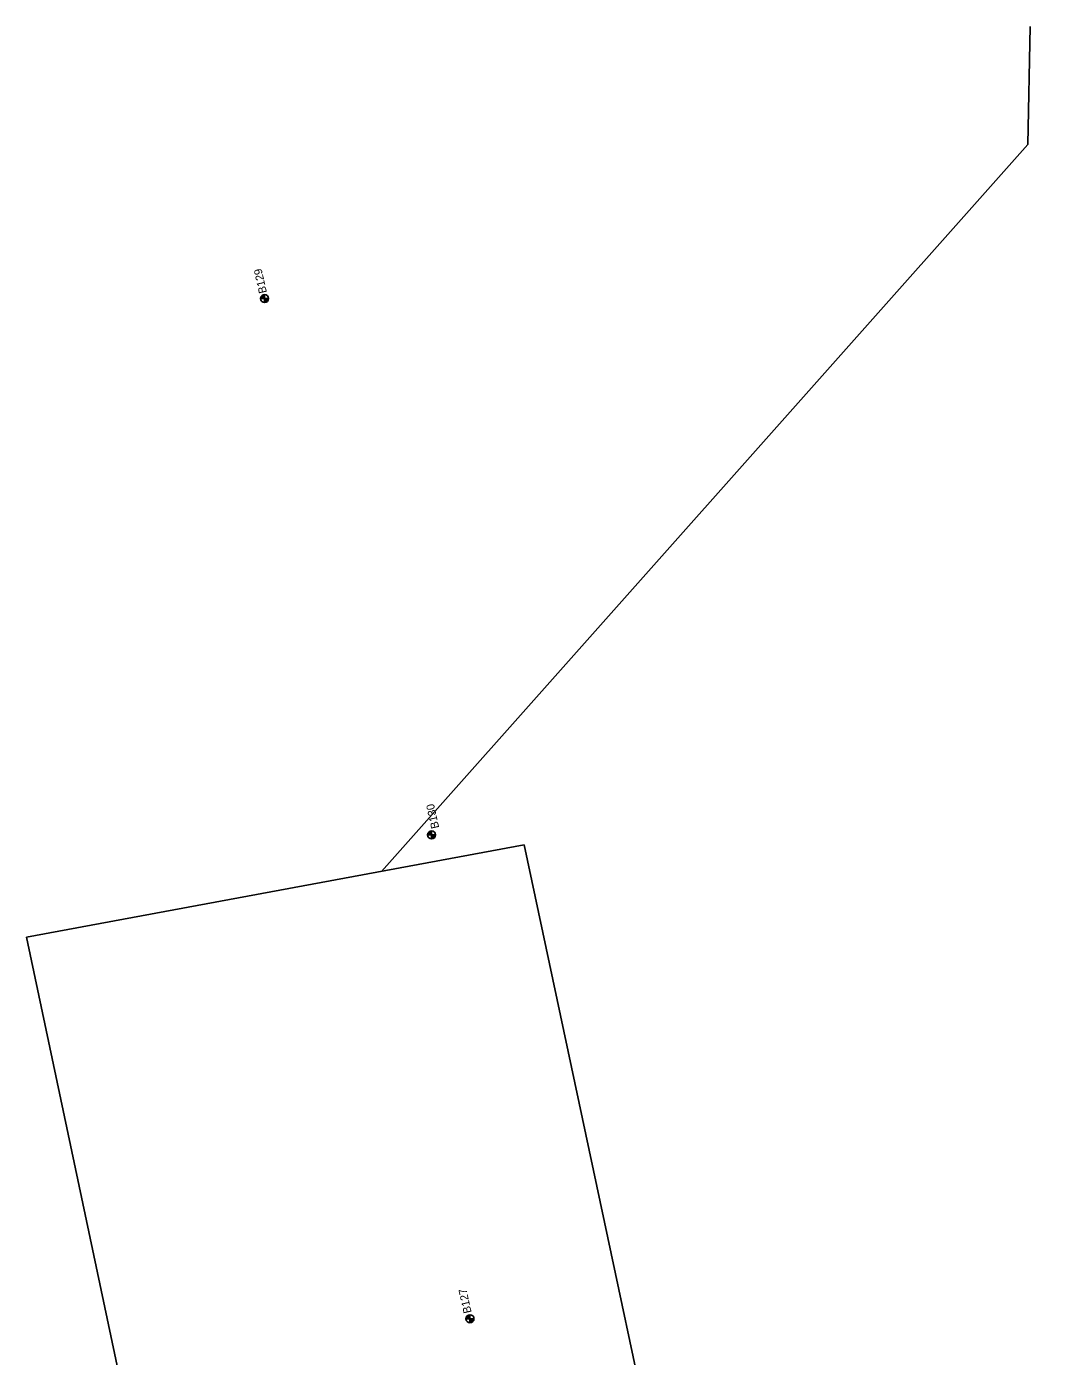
# Model space of a CAD drawing. Extents: x 345549 to 379569, y 127949 to 230467.
# Drawn here: x 355590 to 356858, y 199429 to 201091 of the extents above; entities that cross this region are included whole.
import ezdxf

# ---------------------------------------------------------------- set-up
doc = ezdxf.new("R2010")
doc.units = 0
for name, color, linetype in [('E_SOIL_BORE1 [KAPUR_CADDS_LEVELS]', 7, 'Continuous'), ('E_SOIL_BORE2 [KAPUR_CADDS_LEVELS]', 7, 'Continuous'), ('P_MARK', 7, 'Continuous'), ('P_MISC_TXT', 7, 'Continuous'), ('P_TC', 7, 'Continuous')]:
    doc.layers.add(name, color=color, linetype=linetype)

msp = doc.modelspace()

# ---------------------------------------------------------------- linework, layer by layer
at = {"layer": 'P_MARK'}
for p, q in [((355882.8, 200751.6), (355892.8, 200751.6)), ((355887.8, 200756.6), (355887.8, 200746.6)), ((356096.4, 200086.2), (356096.4, 200076.2)), ((356091.4, 200081.2), (356101.4, 200081.2)), ((356139.4, 199476.4), (356149.4, 199476.4)), ((356144.4, 199481.4), (356144.4, 199471.4))]:
    msp.add_line(p, q, dxfattribs=at)
for centre in [(355887.8, 200751.6), (356096.4, 200081.2), (356144.4, 199476.4)]:
    msp.add_circle(centre, 5, dxfattribs=at)
for centre, radius, start, end in [((355887.8, 200751.6), 4.5, 89.9869, 179.9869), ((355887.8, 200751.6), 4, 89.9869, 179.9869), ((355887.8, 200751.6), 3.5, 89.9869, 179.9869), ((355887.8, 200751.6), 3, 89.9869, 179.9869), ((355887.8, 200751.6), 2.5, 89.9869, 179.9869), ((355887.8, 200751.6), 2, 89.9869, 179.9869), ((355887.8, 200751.6), 1.5, 89.9869, 179.9869), ((355887.8, 200751.6), 1, 89.9869, 179.9869), ((355887.8, 200751.6), 0.5, 89.9869, 179.9869), ((355887.8, 200751.6), 4.5, 269.9869, 359.9869), ((355887.8, 200751.6), 4, 269.9869, 359.9869), ((355887.8, 200751.6), 3.5, 269.9869, 359.9869), ((355887.8, 200751.6), 3, 269.9869, 359.9869), ((355887.8, 200751.6), 2.5, 269.9869, 359.9869), ((355887.8, 200751.6), 2, 269.9869, 359.9869), ((355887.8, 200751.6), 1.5, 269.9869, 359.9869), ((355887.8, 200751.6), 1, 269.9869, 359.9869), ((355887.8, 200751.6), 0.5, 269.9869, 359.9869), ((356096.4, 200081.2), 4.5, 89.9869, 179.9869), ((356096.4, 200081.2), 4, 89.9869, 179.9869), ((356096.4, 200081.2), 3.5, 89.9869, 179.9869), ((356096.4, 200081.2), 3, 89.9869, 179.9869), ((356096.4, 200081.2), 2.5, 89.9869, 179.9869), ((356096.4, 200081.2), 2, 89.9869, 179.9869), ((356096.4, 200081.2), 1.5, 89.9869, 179.9869), ((356096.4, 200081.2), 1, 89.9869, 179.9869), ((356096.4, 200081.2), 0.5, 89.9869, 179.9869), ((356096.4, 200081.2), 4.5, 269.9869, 359.9869), ((356096.4, 200081.2), 4, 269.9869, 359.9869), ((356096.4, 200081.2), 3.5, 269.9869, 359.9869), ((356096.4, 200081.2), 3, 269.9869, 359.9869), ((356096.4, 200081.2), 2.5, 269.9869, 359.9869), ((356096.4, 200081.2), 2, 269.9869, 359.9869), ((356096.4, 200081.2), 1.5, 269.9869, 359.9869), ((356096.4, 200081.2), 1, 269.9869, 359.9869), ((356096.4, 200081.2), 0.5, 269.9869, 359.9869), ((356144.4, 199476.4), 4.5, 89.9869, 179.9869), ((356144.4, 199476.4), 4, 89.9869, 179.9869), ((356144.4, 199476.4), 3.5, 89.9869, 179.9869), ((356144.4, 199476.4), 3, 89.9869, 179.9869), ((356144.4, 199476.4), 2.5, 89.9869, 179.9869), ((356144.4, 199476.4), 2, 89.9869, 179.9869), ((356144.4, 199476.4), 1.5, 89.9869, 179.9869), ((356144.4, 199476.4), 1, 89.9869, 179.9869), ((356144.4, 199476.4), 0.5, 89.9869, 179.9869), ((356144.4, 199476.4), 4.5, 269.9869, 359.9869), ((356144.4, 199476.4), 4, 269.9869, 359.9869), ((356144.4, 199476.4), 3.5, 269.9869, 359.9869), ((356144.4, 199476.4), 3, 269.9869, 359.9869), ((356144.4, 199476.4), 2.5, 269.9869, 359.9869), ((356144.4, 199476.4), 2, 269.9869, 359.9869), ((356144.4, 199476.4), 1.5, 269.9869, 359.9869), ((356144.4, 199476.4), 1, 269.9869, 359.9869), ((356144.4, 199476.4), 0.5, 269.9869, 359.9869)]:
    msp.add_arc(centre, radius, start, end, dxfattribs=at)
at = {"layer": 'P_MISC_TXT'}
for p, q in [((356844.5, 201091.5), (356841.5, 200944.1)), ((356841.5, 200944.1), (356034, 200035.6))]:
    msp.add_line(p, q, dxfattribs=at)
at = {"layer": 'P_TC'}
msp.add_lwpolyline([(356858.4, 196659.7), (356825.6, 197186.3), (356212, 200068.7), (355590.4, 199953.2), (356152.8, 197292.2), (356212, 196743)], dxfattribs=at)

# ---------------------------------------------------------------- texts
at = {"layer": 'E_SOIL_BORE1 [KAPUR_CADDS_LEVELS]'}
msp.add_text('B127', height=10, rotation=102.6348, dxfattribs=at).set_placement((356146.5, 199484.4))
at = {"layer": 'E_SOIL_BORE2 [KAPUR_CADDS_LEVELS]'}
for s, p in [('B129', (355890.7, 200759.2)), ('B130', (356106, 200090.2))]:
    msp.add_text(s, height=10, rotation=102.6348, dxfattribs=at).set_placement(p)

doc.saveas('drawing.dxf')
